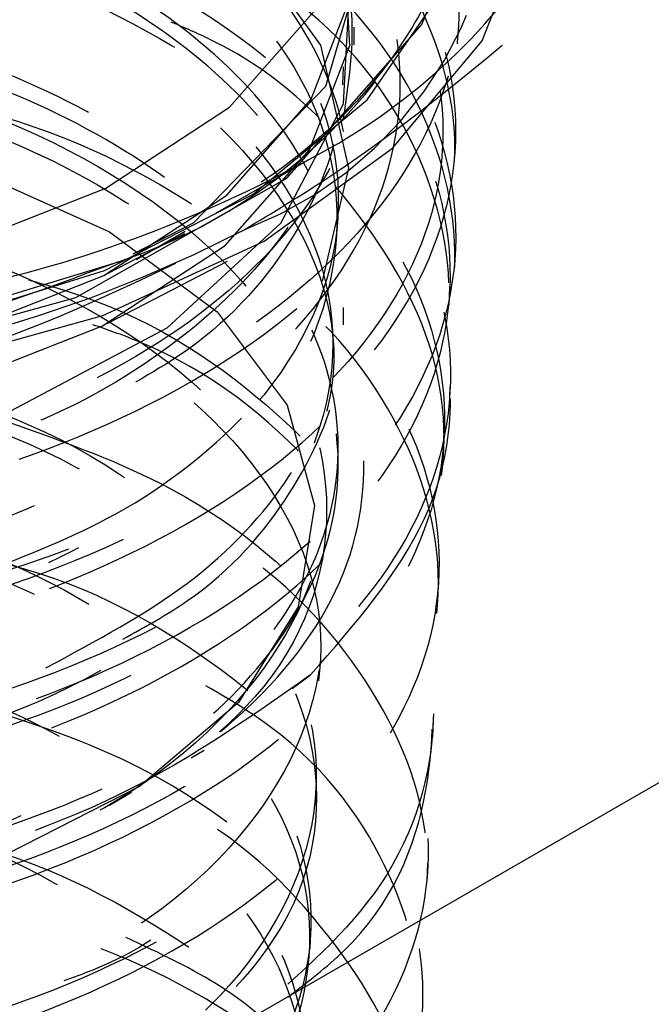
# Model space of a CAD drawing. Header units: inches. Extents: x 1907 to 2452, y -210 to -54.
# Tile 448 of 656: x 2004.856 to 2005.055, y -203.394 to -203.084. Entities that reach past the tile are written whole.
import ezdxf

# ---------------------------------------------------------------- set-up
doc = ezdxf.new("R2010")
doc.units = ezdxf.units.IN
doc.header["$LTSCALE"] = 0.5
doc.header["$MEASUREMENT"] = 0
doc.linetypes.add('HIDDEN', pattern=[0.22499999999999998, 0.15, -0.075])
doc.layers.add('SID-M-H', color=4, linetype='HIDDEN')
doc.layers.add('SID-M-S', color=105, linetype='Continuous')

msp = doc.modelspace()

# ---------------------------------------------------------------- linework, layer by layer
at = {"layer": 'SID-M-H'}
for p, q in [((2004.937395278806, -203.0239762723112), (2005.494359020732, -203.3455045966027)), ((2004.950548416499, -203.0918396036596), (2004.924619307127, -203.0559419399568)), ((2004.952062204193, -203.104709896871), (2004.966443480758, -203.0559418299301)), ((2005.001296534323, -203.0903895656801), (2005.01575233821, -203.0538270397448)), ((2004.959641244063, -203.0918612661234), (2004.95780504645, -203.0581310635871)), ((2004.982331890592, -203.0853040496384), (2004.993157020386, -203.0580892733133)), ((2004.957635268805, -203.1102943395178), (2004.95969713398, -203.0710115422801)), ((2004.947465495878, -203.1088493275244), (2004.960251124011, -203.0758286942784)), ((2004.965121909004, -203.1090504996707), (2004.988267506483, -203.0754171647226)), ((2004.921741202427, -203.1112939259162), (2004.948471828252, -203.0810083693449)), ((2004.939796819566, -203.1336548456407), (2004.982331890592, -203.0853040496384)), ((2004.961031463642, -203.0916608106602), (2004.961031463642, -203.0861436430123)), ((2004.973109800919, -203.1241784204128), (2005.001296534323, -203.0903895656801)), ((2004.946889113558, -203.1247953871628), (2004.959641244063, -203.0918612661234)), ((2004.95934820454, -203.1305294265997), (2004.950548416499, -203.0918396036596)), ((2004.957446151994, -203.1043198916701), (2004.957661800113, -203.0986550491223)), ((2004.910379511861, -203.1477500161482), (2004.952062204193, -203.104709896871)), ((2004.920856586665, -203.1389969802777), (2004.947465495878, -203.1088493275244)), ((2004.92916430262, -203.1386958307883), (2004.965121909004, -203.1090504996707)), ((2004.882803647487, -203.1367904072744), (2004.921741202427, -203.1112939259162)), ((2004.937918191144, -203.1478068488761), (2004.957635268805, -203.1102943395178)), ((2004.920349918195, -203.1548640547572), (2004.946889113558, -203.1247953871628)), ((2004.932605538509, -203.1534992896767), (2004.973109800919, -203.1241784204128)), ((2004.992646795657, -203.1283081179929), (2004.992861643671, -203.1226643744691)), ((2004.917472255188, -203.1447273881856), (2004.947884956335, -203.127164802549)), ((2004.840064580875, -203.1309077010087), (2004.883875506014, -203.1505258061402)), ((2004.951078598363, -203.166079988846), (2004.95934820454, -203.1305294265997)), ((2004.873352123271, -203.1712746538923), (2004.939796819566, -203.1336548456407)), ((2004.834105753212, -203.1558957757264), (2004.882803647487, -203.1367904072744)), ((2004.882096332, -203.1643773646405), (2004.920856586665, -203.1389969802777)), ((2004.8823331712, -203.1627549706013), (2004.92916430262, -203.1386958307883)), ((2004.955723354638, -203.1495031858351), (2004.955939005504, -203.143838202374)), ((2004.891404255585, -203.1574789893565), (2004.910379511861, -203.1477500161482)), ((2004.902069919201, -203.1808222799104), (2004.937918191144, -203.1478068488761)), ((2004.883551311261, -203.163630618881), (2004.907701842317, -203.1511314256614)), ((2004.883875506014, -203.1505258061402), (2004.917858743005, -203.1758173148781)), ((2004.892340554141, -203.1592403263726), (2004.907792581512, -203.1503171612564)), ((2004.881691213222, -203.1801779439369), (2004.920349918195, -203.1548640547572)), ((2004.881814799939, -203.1768819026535), (2004.932605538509, -203.1534992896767)), ((2004.99270530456, -203.1616540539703), (2004.992940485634, -203.1554877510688)), ((2004.814554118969, -203.1821441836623), (2004.886729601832, -203.1599830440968)), ((2004.88314238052, -203.1794331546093), (2004.921125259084, -203.1597749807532)), ((2004.827153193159, -203.1799308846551), (2004.8823331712, -203.1627549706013)), ((2004.833620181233, -203.1833957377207), (2004.882096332, -203.1643773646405)), ((2004.990920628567, -203.1736520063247), (2004.991137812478, -203.1679469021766)), ((2004.790505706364, -203.1942042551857), (2004.873352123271, -203.1712746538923)), ((2004.957669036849, -203.1798917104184), (2004.957669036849, -203.1743745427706)), ((2004.823284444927, -203.1931537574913), (2004.881814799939, -203.1768819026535)), ((2004.917858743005, -203.1758173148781), (2004.939879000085, -203.2051930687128)), ((2004.833342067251, -203.1991464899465), (2004.881691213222, -203.1801779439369)), ((2004.852850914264, -203.2069606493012), (2004.902069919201, -203.1808222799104)), ((2004.991022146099, -203.2057854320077), (2004.991260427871, -203.1995378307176)), ((2004.939879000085, -203.2051930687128), (2004.948552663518, -203.2368072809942)), ((2004.989193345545, -203.2190252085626), (2004.989410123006, -203.2133307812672)), ((2004.955982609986, -203.2240966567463), (2004.955982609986, -203.2185794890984)), ((2004.948552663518, -203.2368072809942), (2004.94333473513, -203.268673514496)), ((2004.987470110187, -203.2642920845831), (2004.987683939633, -203.2586750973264)), ((2004.94333473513, -203.268673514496), (2004.924553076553, -203.2987894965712)), ((2004.924553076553, -203.2987894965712), (2004.893387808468, -203.3252629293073)), ((2004.985741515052, -203.3096997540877), (2004.98596002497, -203.3039598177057)), ((2004.909668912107, -203.3162155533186), (2004.9138001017, -203.3138298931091)), ((2004.893387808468, -203.3252629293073), (2004.851797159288, -203.3464303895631)), ((2004.948823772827, -203.3308290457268), (2004.949039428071, -203.3251640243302)), ((2004.883900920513, -203.3310959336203), (2004.890850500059, -203.3270827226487)), ((2004.984015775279, -203.3550324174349), (2004.984231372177, -203.3493690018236)), ((2004.947091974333, -203.3763791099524), (2004.947307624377, -203.3707142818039))]:
    msp.add_line(p, q, dxfattribs=at)
for centre, radius, start, end in [((2004.882576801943, -203.0342485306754), 0.1236703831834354, 290.7420751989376, 19.46100191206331), ((2004.833637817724, -202.9980007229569), 0.1704611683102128, 288.1472207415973, 339.359342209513), ((2004.727945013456, -202.7663893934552), 0.4318074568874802, 260.2289030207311, 297.3571748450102), ((2004.748022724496, -203.029734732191), 0.3279021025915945, 271.2224454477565, 307.4254198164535)]:
    msp.add_arc(centre, radius, start, end, dxfattribs=at)
for points, knots in [([(2004.886729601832, -203.1599830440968), (2004.860608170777, -203.169741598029), (2004.808365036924, -203.1892588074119), (2004.716097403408, -203.1976117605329), (2004.626459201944, -203.1891702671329), (2004.547946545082, -203.1638930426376), (2004.489849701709, -203.1252641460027), (2004.458597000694, -203.0778375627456), (2004.457729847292, -203.0272740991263), (2004.487316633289, -202.9795535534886), (2004.543997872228, -202.9403389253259), (2004.62135443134, -202.9143266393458), (2004.710638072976, -202.9047198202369), (2004.801759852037, -202.9128669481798), (2004.884430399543, -202.9381111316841), (2004.949321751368, -202.9778656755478), (2004.989119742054, -203.0279072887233), (2004.999348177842, -203.082854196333), (2004.978872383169, -203.1367744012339), (2004.930025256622, -203.1838557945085), (2004.858341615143, -203.2190624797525), (2004.771930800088, -203.2387025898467), (2004.68056016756, -203.240845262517), (2004.594547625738, -203.2255335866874), (2004.523609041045, -203.1947927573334), (2004.475713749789, -203.1523463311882), (2004.456364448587, -203.1033948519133), (2004.467311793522, -203.0532806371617), (2004.50884299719, -203.0096707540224), (2004.553760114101, -202.9817090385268), (2004.586244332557, -202.9744978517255), (2004.591330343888, -202.9733688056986)], [0, 0, 0, 0, 0.03563839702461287, 0.0712771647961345, 0.1068988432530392, 0.1425082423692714, 0.1781053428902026, 0.2136901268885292, 0.2492625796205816, 0.2848226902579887, 0.3203704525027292, 0.3559058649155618, 0.3914289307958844, 0.4269396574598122, 0.4624380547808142, 0.4979241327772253, 0.5333979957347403, 0.5688597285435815, 0.6043092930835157, 0.6397466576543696, 0.675171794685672, 0.710584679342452, 0.7459852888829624, 0.7813736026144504, 0.8167496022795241, 0.8521132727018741, 0.8874646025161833, 0.9228035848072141, 0.9581302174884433, 0.9934445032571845, 1, 1, 1, 1]), ([(2004.566633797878, -203.2460773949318), (2004.590541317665, -203.252936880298), (2004.638362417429, -203.266657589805), (2004.723944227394, -203.2696727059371), (2004.80997015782, -203.2571222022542), (2004.887250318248, -203.227650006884), (2004.944483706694, -203.1852165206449), (2004.97564020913, -203.1344493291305), (2004.977691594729, -203.0809273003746), (2004.951050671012, -203.0304361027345), (2004.899394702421, -202.98820634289), (2004.829364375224, -202.9587233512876), (2004.762072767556, -202.9461132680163), (2004.721772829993, -202.9457345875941), (2004.708331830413, -202.9456082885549)], [0, 0, 0, 0, 0.08521701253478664, 0.1704556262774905, 0.2619377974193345, 0.3524491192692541, 0.4419558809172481, 0.5304733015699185, 0.6180159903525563, 0.7045925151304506, 0.7901489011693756, 0.8746804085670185, 0.9582028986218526, 0.9999999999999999, 0.9999999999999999, 0.9999999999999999, 0.9999999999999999]), ([(2004.9576909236, -203.1147511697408), (2004.9595786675, -203.1019751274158), (2004.963407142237, -203.0760644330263), (2004.946508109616, -203.0376699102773), (2004.913987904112, -203.002913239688), (2004.866770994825, -202.9748161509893), (2004.79828864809, -202.9505042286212), (2004.742344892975, -202.947459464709), (2004.708331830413, -202.9456082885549)], [0, 0, 0, 0, 0.1490265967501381, 0.3022362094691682, 0.4554945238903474, 0.6088013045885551, 0.7621563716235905, 1, 1, 1, 1]), ([(2004.603785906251, -203.178404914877), (2004.598685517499, -203.1766264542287), (2004.574690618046, -203.1682596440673), (2004.538070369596, -203.1481412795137), (2004.50594038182, -203.1149825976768), (2004.493126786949, -203.077877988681), (2004.500658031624, -203.0403585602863), (2004.52788421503, -203.0058359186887), (2004.572421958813, -202.9774998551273), (2004.630392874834, -202.9579897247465), (2004.696753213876, -202.9491796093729), (2004.765734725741, -202.9520124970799), (2004.83134512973, -202.9664197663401), (2004.887889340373, -202.9913284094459), (2004.930461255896, -203.0247514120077), (2004.955378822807, -203.0639736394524), (2004.96046811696, -203.1057403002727), (2004.945383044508, -203.1467181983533), (2004.911144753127, -203.1831216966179), (2004.865359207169, -203.2113678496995), (2004.828019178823, -203.2219181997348), (2004.81156978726, -203.2265659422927)], [0, 0, 0, 0, 0.01499250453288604, 0.07053259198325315, 0.1260529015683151, 0.1815533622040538, 0.2370339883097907, 0.2924948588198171, 0.3479360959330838, 0.4033578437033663, 0.4587602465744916, 0.5141434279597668, 0.5695074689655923, 0.6248523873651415, 0.6801781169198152, 0.7354844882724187, 0.7907713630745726, 0.8460385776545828, 0.9012859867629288, 0.956513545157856, 1, 1, 1, 1]), ([(2004.638708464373, -203.1923539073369), (2004.621464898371, -203.1882624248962), (2004.583540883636, -203.1792639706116), (2004.538357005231, -203.1536082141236), (2004.506117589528, -203.1206424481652), (2004.493353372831, -203.0835315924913), (2004.500867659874, -203.0460606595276), (2004.528071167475, -203.0115691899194), (2004.572566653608, -202.9832624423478), (2004.630483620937, -202.9637723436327), (2004.69678195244, -202.954972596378), (2004.765698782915, -202.9578047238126), (2004.83124850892, -202.9722010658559), (2004.887737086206, -202.9970865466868), (2004.930279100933, -203.0304873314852), (2004.95513593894, -203.0696485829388), (2004.96035962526, -203.1114760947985), (2004.944769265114, -203.1520521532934), (2004.916770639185, -203.1847928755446), (2004.88917020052, -203.1996249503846), (2004.878791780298, -203.2052021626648)], [0, 0, 0, 0, 0.04794507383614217, 0.1054462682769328, 0.1629269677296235, 0.2203870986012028, 0.2778266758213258, 0.3352457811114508, 0.3926445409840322, 0.4500231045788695, 0.5073816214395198, 0.5647202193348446, 0.6220389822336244, 0.6793379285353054, 0.736616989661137, 0.7938759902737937, 0.8511147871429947, 0.9083332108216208, 0.965531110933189, 0.9999999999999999, 0.9999999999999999, 0.9999999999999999, 0.9999999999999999]), ([(2004.871913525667, -202.9738464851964), (2004.891327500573, -202.9848115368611), (2004.930152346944, -203.0067398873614), (2004.961685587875, -203.0515699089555), (2004.968423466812, -203.0994924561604), (2004.947882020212, -203.1465594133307), (2004.902504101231, -203.187348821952), (2004.842108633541, -203.2150958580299), (2004.771342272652, -203.2315391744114), (2004.694966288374, -203.2354600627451), (2004.614979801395, -203.2236871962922), (2004.546864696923, -203.1973599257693), (2004.49829192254, -203.1594317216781), (2004.474919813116, -203.1142325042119), (2004.479643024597, -203.0669525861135), (2004.512222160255, -203.0230722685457), (2004.569282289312, -202.9877429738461), (2004.644675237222, -202.965207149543), (2004.730120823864, -202.9583100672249), (2004.811794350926, -202.9677005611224), (2004.881342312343, -202.9897916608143), (2004.938462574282, -203.0224317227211), (2004.979032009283, -203.0664376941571), (2004.993937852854, -203.1186803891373), (2004.979130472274, -203.1712726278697), (2004.935803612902, -203.2181119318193), (2004.870483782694, -203.2547905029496), (2004.815976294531, -203.2670523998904), (2004.789488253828, -203.2730110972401)], [0, 0, 0, 0, 0.03705465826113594, 0.0741033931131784, 0.1113881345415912, 0.1488763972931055, 0.1865661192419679, 0.2244550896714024, 0.2534899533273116, 0.2919330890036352, 0.3303830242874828, 0.369043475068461, 0.4079119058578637, 0.4469863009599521, 0.4862645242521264, 0.5257443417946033, 0.5654234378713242, 0.6053026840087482, 0.6453914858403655, 0.6856888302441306, 0.7200148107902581, 0.7543377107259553, 0.7951972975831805, 0.8362508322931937, 0.8775075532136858, 0.9189650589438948, 0.960620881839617, 0.9999999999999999, 0.9999999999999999, 0.9999999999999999, 0.9999999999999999]), ([(2004.840938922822, -202.9730668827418), (2004.864378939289, -202.9813875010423), (2004.914003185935, -202.9990028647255), (2004.966505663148, -203.0426589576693), (2004.995122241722, -203.094687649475), (2004.993167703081, -203.1496879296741), (2004.961302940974, -203.2012438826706), (2004.903034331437, -203.2439402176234), (2004.824989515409, -203.2732031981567), (2004.735986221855, -203.2860223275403), (2004.646084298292, -203.2812353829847), (2004.565432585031, -203.259667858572), (2004.503139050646, -203.2240540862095), (2004.466194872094, -203.1786547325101), (2004.458863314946, -203.1290483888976), (2004.481541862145, -203.0804786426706), (2004.533175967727, -203.0410751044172), (2004.579968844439, -203.0177853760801), (2004.609231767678, -203.0134560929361), (2004.610162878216, -203.0133183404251)], [0, 0, 0, 0, 0.05633219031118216, 0.1192594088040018, 0.1821649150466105, 0.2450486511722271, 0.3079105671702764, 0.3707506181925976, 0.4335687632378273, 0.4963649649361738, 0.5591391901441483, 0.6218914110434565, 0.6846216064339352, 0.7473297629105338, 0.8100158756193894, 0.8726799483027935, 0.9353219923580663, 0.9979420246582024, 1, 1, 1, 1]), ([(2004.543344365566, -202.9988740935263), (2004.538981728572, -203.0006057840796), (2004.51069923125, -203.0118321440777), (2004.478790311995, -203.0448304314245), (2004.456496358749, -203.0926149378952), (2004.466492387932, -203.1427239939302), (2004.5054752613, -203.1877407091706), (2004.569656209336, -203.2227069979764), (2004.65165250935, -203.2432894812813), (2004.742271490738, -203.2469076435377), (2004.831269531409, -203.2328672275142), (2004.908660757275, -203.2024364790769), (2004.967027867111, -203.157710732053), (2004.998166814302, -203.1020431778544), (2004.992201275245, -203.0446551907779), (2004.970725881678, -203.0041282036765), (2004.946878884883, -202.9884579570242), (2004.943498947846, -202.9862369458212)], [0, 0, 0, 0, 0.01347399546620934, 0.08735043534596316, 0.1612524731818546, 0.235180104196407, 0.3091333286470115, 0.3831121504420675, 0.4571165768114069, 0.5311466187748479, 0.6052022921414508, 0.6792836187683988, 0.7533906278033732, 0.8334758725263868, 0.913560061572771, 0.9877484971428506, 1, 1, 1, 1]), ([(2004.840012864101, -203.2593856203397), (2004.854955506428, -203.2536411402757), (2004.888309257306, -203.2408187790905), (2004.926654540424, -203.2112771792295), (2004.953287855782, -203.1752262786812), (2004.962340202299, -203.1360332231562), (2004.953440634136, -203.0968823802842), (2004.927170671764, -203.060541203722), (2004.885559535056, -203.0296747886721), (2004.831784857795, -203.0064998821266), (2004.769968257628, -202.9926523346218), (2004.704849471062, -202.9890508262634), (2004.641424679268, -202.9958290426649), (2004.584566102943, -203.012322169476), (2004.538633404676, -203.0371247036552), (2004.507193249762, -203.068172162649), (2004.492541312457, -203.1029950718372), (2004.49628613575, -203.1385502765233), (2004.515382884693, -203.1710843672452), (2004.540001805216, -203.1880945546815), (2004.551318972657, -203.1959140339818)], [0, 0, 0, 0, 0.04584025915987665, 0.1023208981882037, 0.1588197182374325, 0.215336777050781, 0.2718721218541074, 0.3284257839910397, 0.3849977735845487, 0.4415880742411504, 0.4981966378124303, 0.5548233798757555, 0.6114682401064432, 0.6681311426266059, 0.724812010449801, 0.7815108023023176, 0.838227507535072, 0.8949621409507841, 0.9517147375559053, 1, 1, 1, 1]), ([(2004.830544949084, -203.0025795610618), (2004.831904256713, -203.0028088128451), (2004.862205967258, -203.0079192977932), (2004.911952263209, -203.0331474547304), (2004.967727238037, -203.0758922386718), (2004.99533902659, -203.1286721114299), (2004.9929574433, -203.1834230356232), (2004.960531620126, -203.234863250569), (2004.901833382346, -203.2772849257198), (2004.823483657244, -203.3062178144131), (2004.734348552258, -203.3186602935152), (2004.64449806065, -203.3134920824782), (2004.564074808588, -203.2915729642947), (2004.502158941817, -203.2556674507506), (2004.465700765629, -203.2100616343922), (2004.458903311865, -203.1603434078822), (2004.482127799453, -203.1117833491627), (2004.534171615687, -203.0724213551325), (2004.581831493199, -203.0491386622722), (2004.611796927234, -203.0448474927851), (2004.613335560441, -203.0446271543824)], [0, 0, 0, 0, 0.00292440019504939, 0.06519078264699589, 0.1274355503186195, 0.1896586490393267, 0.2518611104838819, 0.3140430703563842, 0.3762041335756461, 0.4383439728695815, 0.5004623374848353, 0.5625590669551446, 0.6246342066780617, 0.6866888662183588, 0.7487229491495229, 0.8107360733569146, 0.8727279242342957, 0.9346982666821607, 0.9966469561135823, 1, 1, 1, 1]), ([(2004.539083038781, -203.0486122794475), (2004.524740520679, -203.0568195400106), (2004.489941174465, -203.0767328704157), (2004.463416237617, -203.1196854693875), (2004.460763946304, -203.169138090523), (2004.488996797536, -203.2164748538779), (2004.543941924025, -203.2555466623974), (2004.619689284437, -203.2818070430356), (2004.707633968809, -203.2919715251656), (2004.797883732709, -203.284615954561), (2004.880244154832, -203.2602860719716), (2004.945450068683, -203.2214198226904), (2004.986015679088, -203.1721959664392), (2004.997782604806, -203.1175915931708), (2004.977776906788, -203.0645885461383), (2004.943609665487, -203.0254455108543), (2004.911255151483, -203.0102419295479), (2004.902721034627, -203.0062316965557)], [0, 0, 0, 0, 0.04976622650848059, 0.1207481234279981, 0.1917547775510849, 0.262786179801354, 0.3338423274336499, 0.4049232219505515, 0.4760288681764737, 0.5471592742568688, 0.6183144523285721, 0.6894944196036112, 0.7606991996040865, 0.8319288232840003, 0.903183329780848, 0.9744627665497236, 1, 1, 1, 1]), ([(2004.789731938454, -203.0068438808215), (2004.798013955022, -203.007731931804), (2004.839771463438, -203.0122094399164), (2004.90187081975, -203.0449592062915), (2004.953663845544, -203.09876893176), (2004.960965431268, -203.1624115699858), (2004.922975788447, -203.2207703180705), (2004.852823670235, -203.2643335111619), (2004.792871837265, -203.2742722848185), (2004.766025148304, -203.2787229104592)], [0, 0, 0, 0, 0.04088463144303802, 0.2061382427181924, 0.371303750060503, 0.5363813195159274, 0.701371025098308, 0.8662726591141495, 1, 1, 1, 1]), ([(2004.760830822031, -203.0088663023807), (2004.778983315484, -203.0105151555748), (2004.830862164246, -203.0152274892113), (2004.901915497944, -203.0501827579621), (2004.95356511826, -203.1047572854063), (2004.96007775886, -203.1674574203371), (2004.928698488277, -203.2225965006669), (2004.883473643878, -203.2453969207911), (2004.864700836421, -203.2548613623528)], [0, 0, 0, 0, 0.1026451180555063, 0.2933542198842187, 0.4839615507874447, 0.674467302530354, 0.8648715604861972, 1, 1, 1, 1]), ([(2004.833986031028, -203.0187951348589), (2004.8440191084, -203.021100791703), (2004.882110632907, -203.0298544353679), (2004.93414611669, -203.0610190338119), (2004.979815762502, -203.1078475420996), (2004.996203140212, -203.1617914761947), (2004.982438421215, -203.2157000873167), (2004.939839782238, -203.2641179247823), (2004.873306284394, -203.3017617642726), (2004.790348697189, -203.3246894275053), (2004.700350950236, -203.3305913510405), (2004.613476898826, -203.3190886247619), (2004.53953997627, -203.2917733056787), (2004.48685621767, -203.2519932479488), (2004.461445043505, -203.2046098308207), (2004.465835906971, -203.1549342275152), (2004.500706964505, -203.1100444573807), (2004.54592271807, -203.0789047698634), (2004.582432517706, -203.0694255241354), (2004.592527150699, -203.0668045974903)], [0, 0, 0, 0, 0.02277413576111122, 0.08646415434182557, 0.1501320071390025, 0.2137776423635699, 0.2774010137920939, 0.3410020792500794, 0.40458080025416, 0.4681371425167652, 0.5316710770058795, 0.5951825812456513, 0.6586716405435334, 0.7221382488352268, 0.7855824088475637, 0.849004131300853, 0.9124034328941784, 0.9757803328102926, 1, 1, 1, 1]), ([(2004.542199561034, -203.0795574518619), (2004.534565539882, -203.082970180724), (2004.504112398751, -203.0965840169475), (2004.473570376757, -203.1323989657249), (2004.45769621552, -203.1808847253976), (2004.473654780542, -203.2301763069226), (2004.51788184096, -203.2733541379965), (2004.585885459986, -203.3055680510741), (2004.669881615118, -203.3228301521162), (2004.76044042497, -203.3229344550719), (2004.847337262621, -203.3055861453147), (2004.920777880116, -203.2724587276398), (2004.972428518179, -203.2270384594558), (2004.996590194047, -203.1740750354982), (2004.989986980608, -203.1196410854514), (2004.955981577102, -203.0691956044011), (2004.913658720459, -203.044526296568), (2004.89310951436, -203.0325484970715)], [0, 0, 0, 0, 0.02338068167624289, 0.09326869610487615, 0.1631801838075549, 0.2331149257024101, 0.3030731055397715, 0.3730549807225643, 0.4430608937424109, 0.5130912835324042, 0.5831463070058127, 0.6532246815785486, 0.7233263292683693, 0.7934514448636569, 0.8636002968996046, 0.9337732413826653, 1, 1, 1, 1]), ([(2004.863914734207, -203.2878504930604), (2004.879674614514, -203.2794253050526), (2004.911669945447, -203.2623206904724), (2004.943178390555, -203.2279903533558), (2004.959270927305, -203.1900467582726), (2004.957364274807, -203.1507773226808), (2004.937861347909, -203.1132977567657), (2004.902206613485, -203.0801356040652), (2004.853022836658, -203.0542395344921), (2004.801838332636, -203.0377976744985), (2004.767272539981, -203.0346024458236), (2004.753970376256, -203.0333728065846)], [0, 0, 0, 0, 0.1128172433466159, 0.2290388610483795, 0.3452976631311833, 0.4615937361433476, 0.5779271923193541, 0.6942981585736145, 0.8107067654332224, 0.9271531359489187, 0.9999999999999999, 0.9999999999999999, 0.9999999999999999, 0.9999999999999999]), ([(2004.888124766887, -203.2788970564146), (2004.895180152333, -203.2749713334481), (2004.918139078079, -203.2621966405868), (2004.942870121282, -203.2333504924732), (2004.959353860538, -203.1956047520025), (2004.957340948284, -203.1562882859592), (2004.93787168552, -203.1187988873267), (2004.902188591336, -203.0857231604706), (2004.853084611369, -203.0594910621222), (2004.794302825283, -203.0419604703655), (2004.730353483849, -203.0343355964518), (2004.66614074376, -203.0370575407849), (2004.606593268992, -203.0497748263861), (2004.556286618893, -203.071366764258), (2004.519082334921, -203.10003626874), (2004.497868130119, -203.1334210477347), (2004.494196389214, -203.1688724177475), (2004.508683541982, -203.2032931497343), (2004.538317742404, -203.2340095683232), (2004.569039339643, -203.2488330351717), (2004.583848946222, -203.2559788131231)], [0, 0, 0, 0, 0.02547044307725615, 0.0828833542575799, 0.1403146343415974, 0.1977643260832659, 0.2552324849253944, 0.3127191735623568, 0.3702244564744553, 0.4277483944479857, 0.4852910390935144, 0.5428524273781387, 0.6004325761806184, 0.6580314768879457, 0.7156490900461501, 0.7732853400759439, 0.830940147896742, 0.8886134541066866, 0.9463051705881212, 0.9999999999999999, 0.9999999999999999, 0.9999999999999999, 0.9999999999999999]), ([(2004.740913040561, -203.2823526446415), (2004.709374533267, -203.2825467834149), (2004.643900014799, -203.2829498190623), (2004.558955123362, -203.2525180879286), (2004.504790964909, -203.2052105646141), (2004.493765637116, -203.148849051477), (2004.52798306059, -203.0956970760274), (2004.600798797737, -203.0564758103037), (2004.698045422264, -203.0394233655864), (2004.800888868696, -203.0484257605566), (2004.88940417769, -203.0823569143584), (2004.946475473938, -203.135171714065), (2004.96113515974, -203.1974623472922), (2004.930312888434, -203.2570190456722), (2004.863457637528, -203.3041324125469), (2004.802064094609, -203.3168835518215), (2004.772983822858, -203.3229233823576)], [0, 0, 0, 0, 0.06739920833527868, 0.1399219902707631, 0.2124060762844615, 0.2848513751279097, 0.3572580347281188, 0.4296259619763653, 0.5019550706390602, 0.574245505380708, 0.6464971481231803, 0.7187101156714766, 0.7908843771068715, 0.8630198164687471, 0.935116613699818, 1, 1, 1, 1]), ([(2004.563551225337, -203.2545073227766), (2004.543625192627, -203.2401667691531), (2004.503390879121, -203.2112105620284), (2004.494402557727, -203.154332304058), (2004.528061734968, -203.101486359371), (2004.600945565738, -203.0622368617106), (2004.698077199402, -203.0452253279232), (2004.800777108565, -203.0542042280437), (2004.889414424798, -203.0881568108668), (2004.945653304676, -203.14074044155), (2004.962564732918, -203.2013718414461), (2004.93835845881, -203.2374797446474), (2004.926957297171, -203.2544865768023)], [0, 0, 0, 0, 0.09957934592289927, 0.201068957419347, 0.3025043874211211, 0.403885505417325, 0.5052121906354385, 0.6064846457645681, 0.7077027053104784, 0.8088665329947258, 0.9099760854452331, 0.9999999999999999, 0.9999999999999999, 0.9999999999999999, 0.9999999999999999]), ([(2004.541996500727, -203.0939430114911), (2004.534166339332, -203.0975249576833), (2004.503899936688, -203.1113704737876), (2004.474158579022, -203.1472841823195), (2004.459584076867, -203.1954903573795), (2004.476605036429, -203.2442354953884), (2004.521572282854, -203.2866983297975), (2004.589901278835, -203.318089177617), (2004.673772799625, -203.3345085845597), (2004.763769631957, -203.3338380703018), (2004.849728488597, -203.3158637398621), (2004.921967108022, -203.2823179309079), (2004.972262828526, -203.2367370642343), (2004.995157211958, -203.183839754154), (2004.987183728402, -203.1298402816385), (2004.955421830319, -203.0829797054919), (2004.917563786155, -203.0611017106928), (2004.901420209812, -203.0517724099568)], [0, 0, 0, 0, 0.02471120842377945, 0.09551774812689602, 0.1663492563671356, 0.2372056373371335, 0.3080868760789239, 0.3789929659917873, 0.4499239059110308, 0.5208796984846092, 0.5918603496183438, 0.6628658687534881, 0.7338962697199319, 0.8049515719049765, 0.8760318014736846, 0.9471369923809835, 1, 1, 1, 1]), ([(2004.843725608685, -203.0531115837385), (2004.850897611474, -203.0548218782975), (2004.885966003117, -203.0631845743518), (2004.935135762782, -203.0935753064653), (2004.980505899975, -203.140356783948), (2004.996338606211, -203.1943521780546), (2004.982057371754, -203.2481467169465), (2004.938967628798, -203.2964174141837), (2004.872075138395, -203.3336358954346), (2004.806154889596, -203.3519617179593), (2004.765961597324, -203.3563636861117), (2004.755018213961, -203.3575622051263)], [0, 0, 0, 0, 0.03372513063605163, 0.1649031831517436, 0.2960360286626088, 0.4271232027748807, 0.5581644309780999, 0.6891605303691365, 0.8201134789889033, 0.9510224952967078, 1, 1, 1, 1]), ([(2004.811485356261, -203.0575681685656), (2004.812354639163, -203.0576756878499), (2004.842227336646, -203.0613705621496), (2004.893838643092, -203.083976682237), (2004.954130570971, -203.1236060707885), (2004.988024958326, -203.1744202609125), (2004.992678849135, -203.2284922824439), (2004.967328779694, -203.2806475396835), (2004.914927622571, -203.3250973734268), (2004.84139291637, -203.3571507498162), (2004.755047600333, -203.3734596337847), (2004.665649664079, -203.3724731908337), (2004.58329355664, -203.35458656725), (2004.517281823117, -203.3221179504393), (2004.475024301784, -203.2789781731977), (2004.461395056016, -203.2304738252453), (2004.477466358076, -203.1817914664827), (2004.523066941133, -203.1408269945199), (2004.567092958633, -203.1157772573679), (2004.596392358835, -203.1102105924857), (2004.598345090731, -203.1098395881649)], [0, 0, 0, 0, 0.0018663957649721, 0.06413824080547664, 0.1263882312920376, 0.1886163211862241, 0.2508224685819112, 0.3130066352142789, 0.3751687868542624, 0.4373088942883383, 0.4994269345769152, 0.56152289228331, 0.6235967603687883, 0.6856485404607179, 0.7476782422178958, 0.8096858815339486, 0.8716714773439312, 0.9336350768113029, 0.9955769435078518, 1, 1, 1, 1]), ([(2004.993157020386, -203.0580892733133), (2004.988978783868, -203.0675351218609), (2004.976594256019, -203.0955331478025), (2004.940485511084, -203.1340391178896), (2004.897432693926, -203.1539975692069), (2004.879618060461, -203.1622560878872)], [0, 0, 0, 0, 0.2298636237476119, 0.6813286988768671, 1, 1, 1, 1]), ([(2004.926376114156, -203.1499031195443), (2004.935288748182, -203.1445363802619), (2004.974146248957, -203.1211383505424), (2005.012025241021, -203.0883556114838), (2005.041216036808, -203.0630921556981)], [0, 0, 0, 0, 0.2293671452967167, 1, 1, 1, 1]), ([(2004.565030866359, -203.3276233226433), (2004.576392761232, -203.3330839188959), (2004.603416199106, -203.3460715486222), (2004.656215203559, -203.3587264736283), (2004.719042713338, -203.363346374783), (2004.782770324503, -203.3576280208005), (2004.842238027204, -203.3419929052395), (2004.892950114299, -203.3174474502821), (2004.930988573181, -203.2857301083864), (2004.95343021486, -203.249118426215), (2004.958540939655, -203.2102705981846), (2004.94591769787, -203.1720172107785), (2004.916518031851, -203.1371452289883), (2004.872587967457, -203.1081837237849), (2004.817490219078, -203.0872096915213), (2004.755446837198, -203.0756883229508), (2004.691215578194, -203.0743602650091), (2004.629725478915, -203.0831840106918), (2004.575697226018, -203.1013397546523), (2004.533286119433, -203.1272874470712), (2004.505742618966, -203.1589007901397), (2004.495237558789, -203.1935692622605), (2004.502413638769, -203.2286250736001), (2004.527384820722, -203.2607005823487), (2004.559653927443, -203.2845938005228), (2004.586663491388, -203.2938809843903), (2004.595902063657, -203.2970576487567)], [0, 0, 0, 0, 0.03110338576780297, 0.0739771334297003, 0.1168650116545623, 0.1597670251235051, 0.202683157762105, 0.2456133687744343, 0.2885575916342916, 0.3315157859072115, 0.3744878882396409, 0.4174738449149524, 0.4604736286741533, 0.5034872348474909, 0.5465146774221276, 0.5895559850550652, 0.6326111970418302, 0.6756803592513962, 0.718763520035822, 0.7618607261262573, 0.8049720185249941, 0.8480974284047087, 0.8912369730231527, 0.9343906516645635, 0.9775584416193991, 1, 1, 1, 1]), ([(2004.731368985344, -203.3668398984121), (2004.750445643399, -203.3652717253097), (2004.788604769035, -203.3621349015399), (2004.843842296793, -203.3466173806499), (2004.892953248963, -203.3229955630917), (2004.930987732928, -203.2912389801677), (2004.953430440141, -203.2546378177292), (2004.958540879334, -203.2157871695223), (2004.94591771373, -203.1775345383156), (2004.916518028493, -203.1426623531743), (2004.872587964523, -203.1137009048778), (2004.817490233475, -203.0927268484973), (2004.755446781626, -203.0812055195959), (2004.691215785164, -203.079877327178), (2004.62972470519, -203.0887015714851), (2004.575700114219, -203.1068554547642), (2004.533275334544, -203.1328100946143), (2004.505782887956, -203.1643974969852), (2004.495087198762, -203.1991628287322), (2004.502975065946, -203.2338569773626), (2004.521377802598, -203.2614245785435), (2004.541771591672, -203.2742211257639), (2004.548334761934, -203.278339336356)], [0, 0, 0, 0, 0.04676009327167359, 0.0935344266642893, 0.1452700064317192, 0.1970224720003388, 0.2487917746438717, 0.3005778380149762, 0.3523805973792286, 0.4042000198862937, 0.4560360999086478, 0.5078888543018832, 0.5597583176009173, 0.6116445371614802, 0.6635475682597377, 0.7154674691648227, 0.7674042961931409, 0.819358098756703, 0.8713289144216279, 0.9233167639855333, 0.9753216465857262, 0.9999999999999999, 0.9999999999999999, 0.9999999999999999, 0.9999999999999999]), ([(2004.947298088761, -203.290136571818), (2004.961208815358, -203.2741645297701), (2004.989030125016, -203.2422206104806), (2004.995037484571, -203.1871098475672), (2004.970729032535, -203.1350298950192), (2004.936943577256, -203.098872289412), (2004.907594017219, -203.0863277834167), (2004.903382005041, -203.0845274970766)], [0, 0, 0, 0, 0.2379409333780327, 0.4758794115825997, 0.713912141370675, 0.958942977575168, 1, 1, 1, 1]), ([(2004.650155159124, -203.3210041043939), (2004.624421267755, -203.3152472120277), (2004.567962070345, -203.3026168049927), (2004.512673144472, -203.2581569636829), (2004.494128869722, -203.2034842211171), (2004.521254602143, -203.149337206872), (2004.588127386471, -203.1076219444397), (2004.68194689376, -203.0868128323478), (2004.784460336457, -203.0915884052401), (2004.875848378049, -203.1216053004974), (2004.938371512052, -203.1716123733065), (2004.960112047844, -203.2327202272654), (2004.936425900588, -203.2929320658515), (2004.876506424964, -203.3418106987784), (2004.818251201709, -203.3567146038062), (2004.791261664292, -203.3636195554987)], [0, 0, 0, 0, 0.06612286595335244, 0.145071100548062, 0.2239769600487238, 0.3028402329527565, 0.3816609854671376, 0.4604392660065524, 0.539174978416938, 0.6178683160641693, 0.696519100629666, 0.7751273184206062, 0.8536930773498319, 0.9322162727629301, 1, 1, 1, 1]), ([(2004.561312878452, -203.1305954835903), (2004.554985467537, -203.1328136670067), (2004.524264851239, -203.1435833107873), (2004.488563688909, -203.1758101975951), (2004.462898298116, -203.2220829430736), (2004.468457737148, -203.2713463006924), (2004.502872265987, -203.3164299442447), (2004.562752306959, -203.3523282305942), (2004.641232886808, -203.3746130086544), (2004.729505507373, -203.3805117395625), (2004.817610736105, -203.3690635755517), (2004.89560071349, -203.3412822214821), (2004.954703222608, -203.2999881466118), (2004.988105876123, -203.249657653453), (2004.992510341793, -203.1953093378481), (2004.965574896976, -203.1442119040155), (2004.929511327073, -203.1087519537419), (2004.899076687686, -203.0963388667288), (2004.893314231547, -203.0939885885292)], [0, 0, 0, 0, 0.01785671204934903, 0.08669726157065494, 0.1555624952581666, 0.2244523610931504, 0.2933666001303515, 0.3623051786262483, 0.4312680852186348, 0.5002553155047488, 0.5692668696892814, 0.6383027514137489, 0.707362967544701, 0.7764475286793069, 0.8455564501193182, 0.9146897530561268, 0.9838474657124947, 1, 1, 1, 1]), ([(2004.519172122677, -203.2614461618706), (2004.510393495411, -203.2441250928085), (2004.492666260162, -203.2091475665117), (2004.521954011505, -203.1549725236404), (2004.588126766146, -203.1134181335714), (2004.682023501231, -203.0925979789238), (2004.784407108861, -203.0973905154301), (2004.875668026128, -203.1273422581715), (2004.938321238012, -203.1774442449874), (2004.959320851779, -203.2379778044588), (2004.93930138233, -203.2972386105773), (2004.896316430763, -203.3253086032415), (2004.876408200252, -203.3383090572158)], [0, 0, 0, 0, 0.09984435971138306, 0.2016220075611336, 0.3033447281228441, 0.405012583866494, 0.5066254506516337, 0.6081835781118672, 0.7096867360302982, 0.8111349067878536, 0.9125282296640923, 1, 1, 1, 1]), ([(2004.816758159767, -203.1070488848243), (2004.826431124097, -203.108836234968), (2004.864405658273, -203.1158530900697), (2004.918814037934, -203.1443047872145), (2004.969249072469, -203.1885488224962), (2004.991710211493, -203.2410260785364), (2004.984488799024, -203.2946960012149), (2004.948205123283, -203.3441435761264), (2004.887034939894, -203.3839644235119), (2004.807887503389, -203.4099708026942), (2004.719717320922, -203.4195046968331), (2004.632483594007, -203.4117770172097), (2004.556042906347, -203.3879534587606), (2004.498992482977, -203.3509888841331), (2004.467857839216, -203.3054245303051), (2004.465771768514, -203.2563783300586), (2004.494307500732, -203.2108160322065), (2004.534452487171, -203.1784842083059), (2004.56871520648, -203.1677664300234), (2004.577935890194, -203.1648820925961)], [0, 0, 0, 0, 0.02181014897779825, 0.08562320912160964, 0.1494136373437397, 0.2131813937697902, 0.2769264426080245, 0.3406487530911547, 0.4043483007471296, 0.4680250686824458, 0.5316790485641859, 0.5953102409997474, 0.658918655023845, 0.7225043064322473, 0.7860672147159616, 0.8496074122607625, 0.9131251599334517, 0.976620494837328, 1, 1, 1, 1]), ([(2004.674070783, -203.3697312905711), (2004.644764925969, -203.3646370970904), (2004.583992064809, -203.3540730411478), (2004.521108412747, -203.3112801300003), (2004.495815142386, -203.2578523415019), (2004.515627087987, -203.2032012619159), (2004.576377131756, -203.1592201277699), (2004.666317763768, -203.1348434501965), (2004.767996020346, -203.1354315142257), (2004.861717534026, -203.161477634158), (2004.929341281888, -203.2084708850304), (2004.957872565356, -203.2680895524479), (2004.941504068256, -203.3287868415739), (2004.885037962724, -203.3813976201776), (2004.825101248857, -203.3994647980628), (2004.79538732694, -203.4084216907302)], [0, 0, 0, 0, 0.07231133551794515, 0.1499552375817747, 0.2275569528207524, 0.3051165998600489, 0.3826341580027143, 0.4601095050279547, 0.5375428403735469, 0.6149339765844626, 0.6922830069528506, 0.7695899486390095, 0.846854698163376, 0.924077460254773, 1, 1, 1, 1]), ([(2004.565361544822, -203.1739678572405), (2004.54539024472, -203.1841183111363), (2004.504160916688, -203.2050732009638), (2004.471000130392, -203.2496076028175), (2004.464527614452, -203.2980315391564), (2004.4881329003, -203.3450581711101), (2004.538648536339, -203.3847405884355), (2004.61053490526, -203.4124189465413), (2004.695657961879, -203.4246608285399), (2004.784433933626, -203.4198052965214), (2004.86684133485, -203.3981145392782), (2004.933595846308, -203.3617375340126), (2004.977088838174, -203.3145383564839), (2004.992640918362, -203.2613915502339), (2004.977565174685, -203.2086433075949), (2004.941405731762, -203.1650030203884), (2004.903111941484, -203.1459637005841), (2004.887733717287, -203.1383177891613)], [0, 0, 0, 0, 0.06416574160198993, 0.1324656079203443, 0.2007900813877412, 0.2691392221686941, 0.3375128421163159, 0.4059107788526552, 0.474333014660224, 0.5427795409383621, 0.6112503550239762, 0.6797454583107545, 0.7482648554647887, 0.816808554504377, 0.8853765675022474, 0.9539689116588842, 1, 1, 1, 1]), ([(2004.581573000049, -203.3499748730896), (2004.561567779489, -203.3391655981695), (2004.518144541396, -203.315703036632), (2004.496588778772, -203.2631123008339), (2004.515683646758, -203.2090292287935), (2004.576561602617, -203.164955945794), (2004.666367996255, -203.14064442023), (2004.767952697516, -203.1412184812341), (2004.861613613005, -203.1672704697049), (2004.929048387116, -203.2141268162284), (2004.958016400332, -203.2740417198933), (2004.939931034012, -203.333376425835), (2004.904580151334, -203.3739781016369), (2004.87270994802, -203.3853094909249), (2004.869562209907, -203.3864286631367)], [0, 0, 0, 0, 0.0780944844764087, 0.1695115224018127, 0.2608789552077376, 0.3521967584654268, 0.4434647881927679, 0.5346832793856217, 0.6258520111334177, 0.7169710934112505, 0.8080405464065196, 0.8990602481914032, 0.9900304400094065, 1, 1, 1, 1]), ([(2004.731368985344, -203.3668398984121), (2004.757094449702, -203.364974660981), (2004.808539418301, -203.3612446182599), (2004.877520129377, -203.3372464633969), (2004.930616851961, -203.302312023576), (2004.962194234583, -203.2583804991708), (2004.966801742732, -203.2110557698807), (2004.952512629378, -203.1718503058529), (2004.929206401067, -203.1532245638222), (2004.921883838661, -203.147372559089)], [0, 0, 0, 0, 0.1524341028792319, 0.304832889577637, 0.4587512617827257, 0.6138928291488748, 0.770246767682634, 0.9278140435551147, 0.9999999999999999, 0.9999999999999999, 0.9999999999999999, 0.9999999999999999]), ([(2004.811536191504, -203.195683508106), (2004.81930737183, -203.1937134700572), (2004.856697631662, -203.1842348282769), (2004.895577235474, -203.165078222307), (2004.926376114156, -203.1499031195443)], [0, 0, 0, 0, 0.2078396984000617, 1, 1, 1, 1]), ([(2004.85841053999, -203.1656900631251), (2004.863714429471, -203.1671813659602), (2004.895684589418, -203.1761704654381), (2004.939657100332, -203.2069667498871), (2004.980118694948, -203.2542314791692), (2004.99031174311, -203.30749439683), (2004.973767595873, -203.3587983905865), (2004.941523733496, -203.3864471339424), (2004.926249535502, -203.3995445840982)], [0, 0, 0, 0, 0.03903139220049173, 0.2352688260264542, 0.431435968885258, 0.6275327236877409, 0.8235590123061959, 1, 1, 1, 1]), ([(2004.940102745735, -203.3915472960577), (2004.946291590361, -203.3868245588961), (2004.970672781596, -203.3682191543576), (2004.987333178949, -203.3268236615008), (2004.985811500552, -203.273626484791), (2004.952116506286, -203.224509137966), (2004.913319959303, -203.1918608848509), (2004.883281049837, -203.1814226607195), (2004.878703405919, -203.1798319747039)], [0, 0, 0, 0, 0.07522467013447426, 0.296350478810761, 0.5175552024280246, 0.7388388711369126, 0.9602015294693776, 1, 1, 1, 1]), ([(2004.795285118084, -203.1945154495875), (2004.811775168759, -203.197636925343), (2004.86002466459, -203.2067702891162), (2004.918954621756, -203.2465290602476), (2004.954644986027, -203.303472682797), (2004.94525667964, -203.3644745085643), (2004.896354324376, -203.4181065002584), (2004.840363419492, -203.4380524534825), (2004.813263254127, -203.4477064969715)], [0, 0, 0, 0, 0.09522728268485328, 0.2786327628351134, 0.4619373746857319, 0.6451415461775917, 0.8282449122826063, 0.9999999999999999, 0.9999999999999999, 0.9999999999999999, 0.9999999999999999]), ([(2004.779096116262, -203.1965688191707), (2004.801228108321, -203.2005888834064), (2004.855257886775, -203.2104028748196), (2004.919057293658, -203.2521538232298), (2004.953920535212, -203.3089125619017), (2004.94677827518, -203.3711064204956), (2004.908266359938, -203.4040567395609), (2004.889057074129, -203.420491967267)], [0, 0, 0, 0, 0.1480584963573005, 0.3614481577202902, 0.574720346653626, 0.7878755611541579, 0.9999999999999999, 0.9999999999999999, 0.9999999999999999, 0.9999999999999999]), ([(2004.896183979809, -203.4169010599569), (2004.882761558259, -203.4244276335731), (2004.847751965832, -203.4440591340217), (2004.772900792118, -203.4597998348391), (2004.685116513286, -203.4629524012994), (2004.601387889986, -203.4486366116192), (2004.532170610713, -203.4194412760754), (2004.484985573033, -203.3787474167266), (2004.46527815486, -203.331555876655), (2004.475005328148, -203.2831868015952), (2004.513909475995, -203.2404085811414), (2004.563931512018, -203.2106976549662), (2004.603544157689, -203.2022801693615), (2004.616414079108, -203.1995453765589)], [0, 0, 0, 0, 0.06163083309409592, 0.1607511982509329, 0.2598358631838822, 0.3588848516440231, 0.4578981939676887, 0.5568759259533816, 0.6558184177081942, 0.7547257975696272, 0.853597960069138, 0.9524348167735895, 1, 1, 1, 1]), ([(2004.850141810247, -203.2097913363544), (2004.867447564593, -203.2159239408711), (2004.910083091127, -203.2310326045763), (2004.957234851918, -203.2704119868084), (2004.986019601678, -203.3205145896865), (2004.98504113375, -203.3738537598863), (2004.955124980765, -203.4239951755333), (2004.899484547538, -203.4657377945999), (2004.824471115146, -203.4946005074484), (2004.738555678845, -203.5076218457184), (2004.651451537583, -203.5036155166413), (2004.572992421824, -203.4833199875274), (2004.512037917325, -203.4493233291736), (2004.475434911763, -203.405713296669), (2004.467386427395, -203.3578313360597), (2004.488455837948, -203.3108595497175), (2004.537455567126, -203.2722535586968), (2004.585300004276, -203.2489146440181), (2004.616811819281, -203.2443533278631), (2004.620840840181, -203.2437701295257)], [0, 0, 0, 0, 0.04326574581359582, 0.1065921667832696, 0.169895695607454, 0.2331763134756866, 0.2964340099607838, 0.3596687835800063, 0.4228806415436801, 0.4860695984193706, 0.5492356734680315, 0.6123788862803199, 0.6754994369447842, 0.7385974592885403, 0.8016728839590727, 0.8647256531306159, 0.9277557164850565, 0.9907630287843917, 1, 1, 1, 1]), ([(2004.557010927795, -203.2706700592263), (2004.556398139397, -203.2708743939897), (2004.531632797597, -203.279132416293), (2004.499274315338, -203.3075652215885), (2004.469681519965, -203.3517185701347), (2004.471133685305, -203.4001569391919), (2004.500979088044, -203.4451338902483), (2004.556543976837, -203.4818357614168), (2004.63139725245, -203.5056957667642), (2004.717154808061, -203.5137764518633), (2004.804136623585, -203.5048681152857), (2004.882526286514, -203.4796962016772), (2004.943494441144, -203.440796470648), (2004.980064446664, -203.3923376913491), (2004.988410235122, -203.3392663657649), (2004.966383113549, -203.2881865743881), (2004.928691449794, -203.2493088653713), (2004.893341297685, -203.2340269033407), (2004.881791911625, -203.2290340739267)], [0, 0, 0, 0, 0.001744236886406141, 0.07049190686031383, 0.1392645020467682, 0.2080620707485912, 0.2768846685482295, 0.3457323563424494, 0.4146051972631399, 0.4835031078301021, 0.5524258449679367, 0.6213733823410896, 0.6903457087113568, 0.759342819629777, 0.8283647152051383, 0.897411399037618, 0.9664828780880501, 1, 1, 1, 1]), ([(2004.782750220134, -203.2383099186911), (2004.79847231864, -203.2406244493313), (2004.846202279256, -203.2476510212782), (2004.908280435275, -203.2843955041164), (2004.950086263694, -203.339161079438), (2004.948188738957, -203.4004767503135), (2004.903685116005, -203.4548248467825), (2004.827050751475, -203.4944003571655), (2004.764414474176, -203.5012810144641), (2004.734224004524, -203.5045974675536)], [0, 0, 0, 0, 0.07658049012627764, 0.2324870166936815, 0.3883074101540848, 0.5440414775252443, 0.6996895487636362, 0.8552513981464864, 1, 1, 1, 1]), ([(2004.763613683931, -203.2405415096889), (2004.785966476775, -203.2436402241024), (2004.840478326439, -203.2511970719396), (2004.908215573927, -203.2898574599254), (2004.950021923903, -203.3450938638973), (2004.947244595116, -203.4054423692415), (2004.911970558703, -203.454865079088), (2004.869310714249, -203.4732589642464), (2004.853619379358, -203.4800246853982)], [0, 0, 0, 0, 0.1318261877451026, 0.3214850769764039, 0.511039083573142, 0.7004879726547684, 0.8898321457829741, 1, 1, 1, 1]), ([(2004.838380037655, -203.2519771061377), (2004.844576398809, -203.2534087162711), (2004.877872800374, -203.2611015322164), (2004.925484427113, -203.289902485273), (2004.970618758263, -203.3348126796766), (2004.987342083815, -203.3870250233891), (2004.974954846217, -203.4393154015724), (2004.934564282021, -203.4864824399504), (2004.870835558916, -203.5233645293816), (2004.79095943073, -203.5461104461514), (2004.703973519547, -203.5524295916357), (2004.619702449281, -203.5418965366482), (2004.5476649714, -203.5159920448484), (2004.495970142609, -203.4779106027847), (2004.470502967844, -203.4323004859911), (2004.473888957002, -203.3843543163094), (2004.506588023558, -203.3406534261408), (2004.553181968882, -203.3088724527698), (2004.592515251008, -203.2986912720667), (2004.606265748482, -203.2951320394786)], [0, 0, 0, 0, 0.01454011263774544, 0.07813189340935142, 0.1417005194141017, 0.2052459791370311, 0.2687682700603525, 0.3322673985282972, 0.3957433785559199, 0.4591962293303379, 0.5226259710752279, 0.5860327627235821, 0.6494167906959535, 0.7127779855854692, 0.7761162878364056, 0.8394316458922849, 0.9027240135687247, 0.9659933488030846, 1, 1, 1, 1]), ([(2004.772491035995, -203.2828458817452), (2004.786580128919, -203.2843616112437), (2004.832749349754, -203.2893285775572), (2004.896811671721, -203.3227859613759), (2004.944513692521, -203.3752209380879), (2004.949745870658, -203.4360779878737), (2004.911813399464, -203.4915693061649), (2004.843811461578, -203.5325265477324), (2004.786533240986, -203.5414847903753), (2004.760981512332, -203.545481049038)], [0, 0, 0, 0, 0.07041383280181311, 0.2307424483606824, 0.3909815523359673, 0.5511315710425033, 0.7111920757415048, 0.8711632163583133, 1, 1, 1, 1]), ([(2004.750802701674, -203.2855414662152), (2004.772346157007, -203.2876432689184), (2004.82611490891, -203.2928890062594), (2004.896763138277, -203.3282142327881), (2004.944413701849, -203.3811412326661), (2004.948949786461, -203.4411785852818), (2004.916775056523, -203.4942519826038), (2004.871936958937, -203.516069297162), (2004.852763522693, -203.5253987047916)], [0, 0, 0, 0, 0.1235494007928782, 0.3083580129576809, 0.4930633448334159, 0.6776658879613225, 0.862165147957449, 1, 1, 1, 1]), ([(2004.548159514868, -203.3243852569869), (2004.538698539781, -203.3289534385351), (2004.508023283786, -203.3437648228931), (2004.479766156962, -203.3801667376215), (2004.468726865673, -203.427045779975), (2004.488029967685, -203.4737400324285), (2004.534054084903, -203.513864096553), (2004.602018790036, -203.5428364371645), (2004.684165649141, -203.5570445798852), (2004.771266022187, -203.5546146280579), (2004.853480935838, -203.5355333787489), (2004.921557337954, -203.5016532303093), (2004.967707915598, -203.4565667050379), (2004.987064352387, -203.4048709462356), (2004.976098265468, -203.3528934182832), (2004.946816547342, -203.3115790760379), (2004.914720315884, -203.2937417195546), (2004.904004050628, -203.2877861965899)], [0, 0, 0, 0, 0.03190549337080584, 0.1034469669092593, 0.1750145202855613, 0.2466081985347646, 0.3182280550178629, 0.3898741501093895, 0.4615465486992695, 0.533245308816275, 0.6049702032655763, 0.6767210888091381, 0.748497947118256, 0.8203007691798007, 0.8921295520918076, 0.96398429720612, 1, 1, 1, 1]), ([(2004.947298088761, -203.290136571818), (2004.927036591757, -203.3043462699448), (2004.886497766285, -203.3327767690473), (2004.803554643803, -203.3576829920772), (2004.717071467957, -203.366036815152), (2004.636382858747, -203.3573350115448), (2004.588154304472, -203.3406822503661), (2004.567864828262, -203.3292237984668), (2004.565030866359, -203.3276233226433)], [0, 0, 0, 0, 0.2006626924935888, 0.4014821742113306, 0.5961735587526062, 0.7856666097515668, 0.9700626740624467, 1, 1, 1, 1]), ([(2004.830012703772, -203.2961822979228), (2004.848610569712, -203.3017685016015), (2004.893158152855, -203.3151491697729), (2004.944837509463, -203.352395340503), (2004.978955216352, -203.4005935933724), (2004.98411530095, -203.4522676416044), (2004.962038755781, -203.5011615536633), (2004.915694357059, -203.5436993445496), (2004.848055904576, -203.5760454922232), (2004.765685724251, -203.5940577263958), (2004.679058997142, -203.5954385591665), (2004.59796091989, -203.5803146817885), (2004.53155172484, -203.550690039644), (2004.487293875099, -203.5101647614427), (2004.470267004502, -203.4637132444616), (2004.482009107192, -203.416432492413), (2004.522534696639, -203.3755349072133), (2004.566420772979, -203.3493482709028), (2004.598037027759, -203.3427612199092), (2004.603468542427, -203.3416295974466)], [0, 0, 0, 0, 0.04540914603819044, 0.10876880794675, 0.1721052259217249, 0.2354184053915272, 0.2954592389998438, 0.3555006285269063, 0.4187462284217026, 0.4819691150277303, 0.5451688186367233, 0.6083454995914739, 0.6714993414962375, 0.7346302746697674, 0.7977382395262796, 0.860823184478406, 0.9238850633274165, 0.9869238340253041, 1, 1, 1, 1]), ([(2004.557408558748, -203.3653566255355), (2004.552500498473, -203.3672260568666), (2004.524629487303, -203.3778418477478), (2004.492975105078, -203.4091215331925), (2004.470816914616, -203.4541793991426), (2004.479128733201, -203.5016197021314), (2004.515058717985, -203.5444587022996), (2004.575092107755, -203.5779483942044), (2004.652333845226, -203.5979303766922), (2004.738117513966, -203.6018918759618), (2004.822763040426, -203.5890894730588), (2004.896709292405, -203.5606917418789), (2004.951647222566, -203.5195810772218), (2004.98120109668, -203.4702436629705), (2004.982625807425, -203.4174752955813), (2004.953469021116, -203.3687839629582), (2004.92031540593, -203.3368463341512), (2004.894508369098, -203.3266319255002), (2004.89275493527, -203.325937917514)], [0, 0, 0, 0, 0.01492538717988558, 0.08475560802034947, 0.1546114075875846, 0.2244928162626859, 0.294399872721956, 0.3643326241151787, 0.43429112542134, 0.5042754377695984, 0.5742856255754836, 0.6443216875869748, 0.7143833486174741, 0.7844705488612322, 0.8545832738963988, 0.9247215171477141, 0.9948852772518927, 1, 1, 1, 1]), ([(2004.7723711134, -203.3286218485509), (2004.781331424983, -203.3292997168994), (2004.822206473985, -203.3323920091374), (2004.884587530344, -203.3619002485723), (2004.937960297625, -203.4115632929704), (2004.950065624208, -203.4716624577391), (2004.919071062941, -203.5282864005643), (2004.852282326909, -203.5735241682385), (2004.791269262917, -203.5854767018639), (2004.761299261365, -203.5913478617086)], [0, 0, 0, 0, 0.04500470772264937, 0.2053019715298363, 0.3655093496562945, 0.5256265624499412, 0.6856538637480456, 0.8455911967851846, 1, 1, 1, 1]), ([(2004.739912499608, -203.3311402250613), (2004.759930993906, -203.3323056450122), (2004.812070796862, -203.3353410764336), (2004.884612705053, -203.3671220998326), (2004.937829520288, -203.4175231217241), (2004.949347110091, -203.4768615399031), (2004.922447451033, -203.5320545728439), (2004.878423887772, -203.5564425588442), (2004.858523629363, -203.5674668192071)], [0, 0, 0, 0, 0.1144902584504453, 0.2981992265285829, 0.4818050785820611, 0.6653074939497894, 0.8487067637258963, 1, 1, 1, 1]), ([(2004.817044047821, -203.3385491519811), (2004.821810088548, -203.3393471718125), (2004.854095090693, -203.3447529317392), (2004.904216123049, -203.3698035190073), (2004.95633795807, -203.4111075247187), (2004.981441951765, -203.4612987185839), (2004.979692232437, -203.5074767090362), (2004.96344288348, -203.533929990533), (2004.957093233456, -203.5442669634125)], [0, 0, 0, 0, 0.03599402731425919, 0.2438223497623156, 0.4515739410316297, 0.659248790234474, 0.8668469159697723, 1, 1, 1, 1]), ([(2004.962268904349, -203.4329003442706), (2004.956443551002, -203.4264237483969), (2004.937619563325, -203.4054953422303), (2004.889671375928, -203.3755258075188), (2004.838110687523, -203.3629771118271), (2004.812762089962, -203.3568078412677)], [0, 0, 0, 0, 0.1855538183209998, 0.5995967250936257, 1, 1, 1, 1]), ([(2004.962268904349, -203.4329003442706), (2004.950381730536, -203.4168865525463), (2004.932982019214, -203.3934465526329), (2004.899736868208, -203.3777635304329), (2004.889204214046, -203.3727948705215)], [0, 0, 0, 0, 0.6831822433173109, 1, 1, 1, 1])]:
    msp.add_open_spline(points, degree=3, knots=knots, dxfattribs=at)
at = {"layer": 'SID-M-S'}
msp.add_line((2006.03561507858, -202.7591214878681), (2003.53245707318, -204.2041638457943), dxfattribs=at)
for centre, radius, start, end in [((2004.858650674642, -202.9559970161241), 0.1930333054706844, 297.5219574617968, 327.3947585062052), ((2004.752847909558, -202.7727213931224), 0.404561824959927, 281.2089490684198, 298.8165008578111)]:
    msp.add_arc(centre, radius, start, end, dxfattribs=at)

doc.saveas('drawing.dxf')
